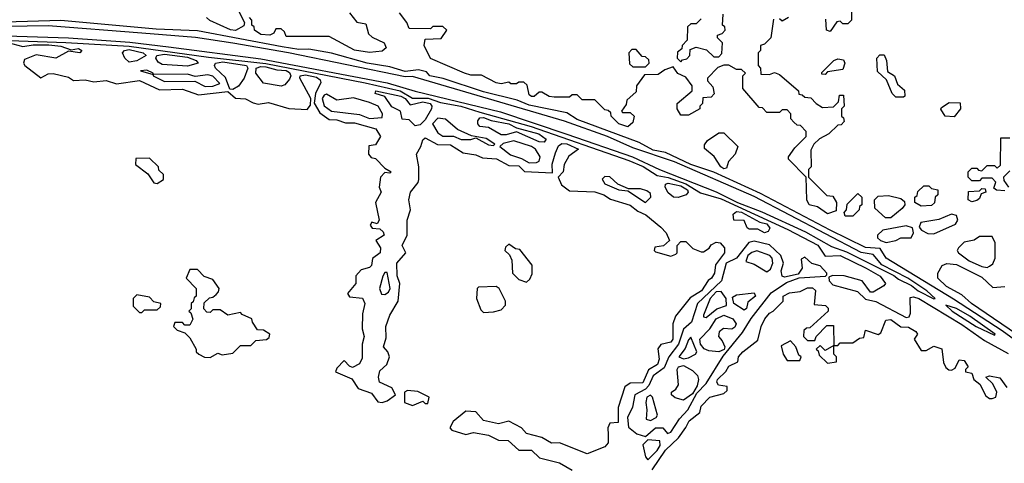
# Model space of a CAD drawing. Extents: x 2769579 to 2883812, y 684207 to 828660.
# Tile 467 of 505: x 2841162 to 2845053, y 805234 to 806986. Entities that reach past the tile are written whole.
import ezdxf

# ---------------------------------------------------------------- set-up
doc = ezdxf.new("R2010")
doc.units = 0

msp = doc.modelspace()

# ---------------------------------------------------------------- linework, layer by layer
at = {"layer": '0CON02XD'}
for points in [[(2842028.3, 807018.3), (2842050, 806975), (2842048.3, 806961.7), (2842015, 806944), (2841995, 806946.7), (2841913, 806983), (2841900, 806995)], [(2842465, 807014.2), (2842495, 806976.7), (2842529.5, 806969.5), (2842540.7, 806930.7), (2842555, 806917.5), (2842602.5, 806895), (2842610, 806875), (2842595, 806862.5), (2842545, 806857.5)], [(2844141.7, 806988.3), (2844130, 806915), (2844105, 806890), (2844090, 806885), (2844090, 806865), (2844080, 806855), (2844080, 806805), (2844090, 806795), (2844091.7, 806771.7), (2844125, 806770), (2844145, 806777.5), (2844165, 806770), (2844240, 806705), (2844241.7, 806691.7), (2844255, 806690), (2844265, 806680), (2844288.3, 806678.3), (2844310, 806655), (2844335, 806640), (2844378.3, 806641.7), (2844398.3, 806661.7), (2844401.7, 806688.3), (2844418.3, 806688.3), (2844420, 806645), (2844410, 806635), (2844410, 806605), (2844418.3, 806598.3), (2844420, 806585), (2844408.3, 806571.7), (2844395, 806570), (2844360, 806535), (2844323.6, 806516.4), (2844300, 806495), (2844288.3, 806471.7), (2844290, 806405), (2844280, 806395), (2844280, 806365), (2844351.7, 806291.7), (2844375, 806290), (2844390, 806265), (2844388.3, 806231.7), (2844355, 806220), (2844315, 806247.5), (2844282.5, 806255), (2844272.5, 806275), (2844270, 806365), (2844200, 806435), (2844200, 806445), (2844225, 806480), (2844270, 806525), (2844270, 806545), (2844248.3, 806568.3), (2844235, 806570), (2844221.7, 806581.7), (2844210, 806595), (2844210, 806615), (2844195, 806630), (2844175, 806630), (2844165, 806620), (2844115, 806620), (2844098.3, 806638.3), (2844085, 806640), (2844020, 806715), (2844020, 806765), (2844030, 806775), (2844015, 806790), (2843995, 806790), (2843965, 806807.5), (2843945, 806807.5), (2843921.7, 806798.3), (2843880, 806755), (2843880, 806745), (2843901.7, 806721.7), (2843907, 806693), (2843895, 806680), (2843861.7, 806678.3), (2843860, 806655), (2843850, 806645), (2843850, 806635), (2843805, 806610), (2843775, 806610), (2843760, 806635), (2843760, 806655), (2843820, 806705), (2843820, 806725), (2843795, 806760), (2843763.3, 806773.3), (2843745, 806800), (2843711.7, 806788.3), (2843685, 806770), (2843631.7, 806768.3), (2843600, 806725), (2843598.3, 806701.7), (2843561.7, 806668.3), (2843558.3, 806651.7), (2843540, 806625), (2843545, 806620), (2843575, 806620), (2843590, 806605), (2843585, 806580), (2843565, 806563.3), (2843530, 806575), (2843500, 806605), (2843498.3, 806618.3), (2843488.3, 806628.3), (2843475, 806630), (2843435, 806670), (2843385, 806670), (2843365, 806690), (2843345, 806690), (2843335, 806680), (2843275, 806680), (2843255, 806683.3), (2843225, 806700), (2843215, 806700), (2843195, 806683.3), (2843185, 806682.5), (2843175, 806690), (2843167.5, 806727.5), (2843155, 806740), (2843135, 806740), (2843125, 806732.5), (2843103, 806733), (2843095, 806740), (2843065, 806733.3), (2843045, 806737.5), (2842987, 806767), (2842945, 806767.5), (2842920, 806775), (2842785, 806833.3), (2842760, 806885), (2842765, 806910), (2842828.3, 806911.7), (2842850, 806945), (2842835, 806960), (2842795, 806960), (2842785, 806950), (2842701.7, 806951.7), (2842692.5, 806975), (2842663, 807013)], [(2843855, 806990), (2843835, 806970), (2843815, 806970), (2843801.7, 806958.3), (2843800, 806905), (2843780, 806885), (2843778.3, 806871.7), (2843761.7, 806858.3), (2843760, 806835), (2843775, 806820), (2843781.7, 806828.3), (2843798.3, 806831.7), (2843810, 806845), (2843811.7, 806868.3), (2843835, 806877.5), (2843877, 806867), (2843905, 806840), (2843925, 806840), (2843937, 806853), (2843940, 806895), (2843920, 806915), (2843920, 806925), (2843938.3, 806931.7), (2843950, 806945), (2843948.3, 806958.3), (2843940, 806965), (2843941.7, 807008.3)], [(2844450, 807045), (2844450, 806985), (2844435, 806970), (2844415, 806970), (2844405, 806980), (2844391.7, 806978.3), (2844365, 806940)], [(2845578.3, 805368.3), (2845045, 805757.8), (2844852.8, 805882.8), (2844586.2, 806045), (2844562.3, 806082.3), (2844505, 806087.1), (2844365.4, 806155.4), (2844090.3, 806300.3), (2843905, 806384.4), (2843815, 806414.5), (2843715, 806461.9), (2843665, 806470.9), (2843610.9, 806500.9), (2843365, 806592.9), (2843325, 806618.8), (2843175, 806648.9), (2843128.3, 806668.3), (2842995, 806701.9), (2842836.2, 806753.8), (2842782.5, 806765), (2842770, 806780), (2842738.3, 806788.3), (2842685, 806781.5), (2842625, 806800), (2842535, 806814.4), (2842395, 806853.8), (2842305, 806870), (2842265, 806869.4), (2842199.7, 806879.7), (2841865, 806942.5), (2841701.2, 806948.8), (2841325, 806982.9), (2841015, 806974)], [(2842545, 806857.5), (2842485, 806866.7), (2842385, 806920), (2842215, 806920), (2842208.3, 806938.3), (2842195, 806950), (2842175, 806950), (2842166.4, 806933.6), (2842150, 806925), (2842115, 806927.5), (2842090, 806945), (2842088.3, 806958.3), (2842080, 806965), (2842080, 806985), (2842070, 806995)], [(2844200, 806995), (2844175, 806980), (2844165, 806990)], [(2844365, 806940), (2844350, 806945), (2844348.3, 806988.3)], [(2844775, 805883.3), (2844780, 805885), (2844747.5, 805915), (2844672.5, 805965), (2844568.8, 806018.8), (2844535, 806058.8), (2844487, 806067), (2844065, 806288.1), (2843750, 806425), (2843585, 806480.8), (2843485, 806525.6), (2843315, 806585.7), (2842715, 806762), (2842685, 806760.6), (2842225, 806855.5), (2842005, 806894.4), (2841856.6, 806916.6), (2841645, 806932.9), (2841275, 806962.2), (2841025, 806958.2)], [(2840935, 806911.1), (2841345, 806896.9), (2841595, 806882.2), (2841908, 806838), (2842135, 806813.4), (2842527.6, 806737.6), (2842665.3, 806705.3), (2842715, 806677.1), (2842776, 806676), (2842825, 806658.9), (2842905.3, 806645.3), (2842980.8, 806620.8), (2843183.8, 806565), (2843570, 806430), (2843626.5, 806406.5), (2843681.7, 806371.7), (2843725, 806363.6), (2843795, 806338.2), (2843852.9, 806302.9), (2843935, 806278.8), (2844197.6, 806157.6), (2844316.5, 806096.5), (2844345, 806052), (2844405, 806055.5), (2844508, 806005), (2844563.3, 805973.3), (2844583.8, 805945), (2844577.5, 805935), (2844535, 805910), (2844525, 805910), (2844492, 805955), (2844420, 805975), (2844373.9, 805976.1), (2844360, 805970), (2844361.2, 805955), (2844375, 805938.8), (2844473.5, 805913.5), (2844505, 805882.5), (2844545, 805873.3), (2844665, 805810), (2844677.1, 805812.9), (2844683, 805827), (2844680.7, 805889.3), (2844695, 805892.5), (2844715, 805885.6), (2844885, 805783.1), (2844975, 805719.2), (2845068.1, 805668.1)], [(2840945, 806927.8), (2841355, 806914.5), (2841597.9, 806897.9), (2841749.7, 806879.7), (2842115, 806832.5), (2842615, 806737.5), (2842725, 806704.2), (2843061.9, 806621.9), (2843325, 806534.5), (2843584.5, 806444.5), (2843690, 806395), (2843915, 806307.1), (2843998.8, 806265), (2844095, 806227.5), (2844268.1, 806148.1), (2844370.5, 806090.5), (2844429.4, 806069.4), (2844616.7, 805976.7), (2844635, 805961.2), (2844687, 805937), (2844712.5, 805915), (2844775, 805883.3)], [(2841115, 806896.4), (2841175, 806880), (2841215, 806887.1), (2841276.6, 806886.6), (2841325, 806881.4), (2841365, 806867.5), (2841395, 806872.5), (2841407.5, 806865), (2841400, 806855), (2841355, 806862.5), (2841305, 806834), (2841227.7, 806847.7), (2841180.7, 806829.3), (2841176.7, 806815), (2841182.5, 806805), (2841245, 806756.7), (2841275, 806772), (2841295, 806774.2), (2841355, 806760), (2841375, 806746.7), (2841421.2, 806748.8), (2841455, 806741.2), (2841503.6, 806746.4), (2841545, 806733.3), (2841635, 806745.7), (2841715, 806708.8), (2841805, 806712.5), (2841869.3, 806689.3), (2841985, 806702.5), (2842015, 806676.2), (2842055, 806673.3), (2842085, 806657.5), (2842105, 806653.3), (2842145, 806660), (2842226, 806636), (2842298, 806632), (2842311.7, 806648.3), (2842313.3, 806675), (2842268.8, 806755), (2842270, 806765), (2842291.1, 806768.9), (2842335, 806759.4), (2842349.1, 806749.1), (2842351.7, 806738.3), (2842331.2, 806695), (2842326.4, 806656.4), (2842348.8, 806618.8), (2842385, 806592), (2842415, 806591.2), (2842449.3, 806579.3), (2842485, 806579.2), (2842570, 806555), (2842587.5, 806525), (2842568.3, 806491.7), (2842541.7, 806488.3), (2842540, 806455), (2842551.7, 806441.7), (2842568.3, 806438.3), (2842605, 806400), (2842630, 806385), (2842625, 806380), (2842605, 806382.5), (2842587.5, 806365), (2842582.5, 806325), (2842590, 806305), (2842568.8, 806265), (2842583.3, 806195), (2842575, 806180), (2842553.6, 806186.4), (2842547.5, 806175), (2842555, 806162.5), (2842585, 806160), (2842598.3, 806148.3), (2842602.5, 806135), (2842570, 806115), (2842587.5, 806085), (2842586.7, 806065), (2842556.4, 806043.6), (2842552.5, 806015), (2842545, 806007.5), (2842511.7, 805998.3), (2842490, 805975), (2842490, 805945), (2842457.5, 805905), (2842465, 805892.5), (2842517, 805887), (2842526.7, 805865), (2842516.7, 805825), (2842516, 805765), (2842524, 805735), (2842515.8, 805705), (2842515, 805650), (2842505, 805627.5), (2842477, 805613), (2842465, 805617.5), (2842445, 805640), (2842415, 805610), (2842410, 805595), (2842475, 805567.5), (2842499.2, 805529.2), (2842551.8, 805511.8), (2842577.7, 805477.7), (2842594.2, 805474.2), (2842615, 805480.6), (2842646.7, 805505), (2842632.3, 805532.3), (2842583.8, 805555), (2842580, 805575), (2842585, 805600), (2842612.5, 805625), (2842623.3, 805655), (2842617.5, 805675), (2842600, 805695), (2842610.7, 805729.3), (2842608.8, 805775), (2842625, 805820), (2842657.5, 805875), (2842663.8, 805945), (2842654.2, 805974.2), (2842652.5, 806025), (2842687.5, 806065), (2842673.8, 806095), (2842693.8, 806135), (2842693.3, 806195), (2842706.7, 806235), (2842700, 806275), (2842706.7, 806305), (2842737, 806343), (2842740, 806355), (2842740, 806405), (2842730, 806455), (2842747.5, 806485), (2842755, 806512.5), (2842765, 806520), (2842813.6, 806493.6), (2842865, 806492), (2842915, 806461.2), (2842965, 806452.5), (2842990.7, 806440.7), (2843047, 806437), (2843095, 806411.2), (2843135, 806408.8), (2843156.7, 806386.7), (2843268.3, 806381.7), (2843266.1, 806416.1), (2843280, 806460), (2843291.7, 806488.3), (2843305, 806498), (2843325, 806495.6), (2843370, 806475), (2843332.7, 806447.3), (2843313.8, 806415), (2843310, 806385), (2843290, 806365), (2843303.6, 806333.6), (2843335, 806310), (2843435, 806306.2), (2843470, 806295), (2843497.5, 806277.5), (2843575, 806253.3), (2843605, 806230), (2843636.1, 806216.1), (2843696.4, 806166.4), (2843717.5, 806145), (2843730, 806115), (2843707, 806093), (2843671.7, 806088.3), (2843670, 806075), (2843675, 806070), (2843735, 806052.5), (2843755, 806060), (2843760, 806065), (2843760, 806095), (2843775, 806110), (2843795, 806110), (2843823, 806083), (2843855, 806070), (2843865, 806070), (2843886.4, 806083.6), (2843895, 806097.5), (2843915, 806107.5), (2843930, 806105), (2843947.5, 806085), (2843947.5, 806065), (2843911.7, 806018.3), (2843907.5, 805985), (2843896.7, 805965), (2843883.6, 805956.4), (2843856.7, 805915), (2843812.3, 805887.7), (2843753.9, 805816.1), (2843743.3, 805785), (2843743.3, 805725), (2843735, 805713.3), (2843696.4, 805703.6), (2843683.9, 805686.1), (2843688.8, 805645), (2843683.3, 805625), (2843647.1, 805602.9), (2843625, 805552), (2843575, 805551.2), (2843553.9, 805536.1), (2843526.7, 805455), (2843526.7, 805395), (2843495, 805392.5), (2843486.7, 805375), (2843487.3, 805347.3), (2843488, 805315), (2843475, 805300), (2843405, 805271.2), (2843295.8, 805315.8), (2843264.3, 805314.3), (2843225.9, 805335.9), (2843165, 805352), (2843145, 805373.8), (2843095, 805401.2), (2843055, 805390), (2842995, 805403.8), (2842965, 805437.5), (2842925, 805440), (2842875, 805400), (2842862.5, 805375), (2842870, 805365), (2842925, 805347.5), (2842955, 805356.2), (2843015, 805345.8), (2843055, 805326), (2843092.5, 805325), (2843135, 805286.2), (2843185, 805286), (2843215.8, 805255.8), (2843295, 805236.2), (2843345, 805206.7)], [(2841595, 806819.2), (2841577.5, 806835), (2841568.8, 806855), (2841576.7, 806865), (2841595, 806868.5), (2841650, 806855), (2841662.5, 806845), (2841625, 806824.2), (2841595, 806819.2)], [(2841825, 806802.5), (2841725, 806810), (2841708.8, 806818.8), (2841700, 806835), (2841704.5, 806845.5), (2841735, 806850.9), (2841825, 806838.2), (2841860, 806825), (2841867.5, 806815), (2841825, 806802.5)], [(2843635, 806800), (2843650, 806815), (2843648.3, 806828.3), (2843635, 806840), (2843621.7, 806841.7), (2843598.3, 806868.3), (2843581.7, 806868.3), (2843570, 806855), (2843571.7, 806811.7), (2843585, 806800), (2843635, 806800)], [(2842005, 806711.2), (2841992.5, 806712.5), (2841975, 806758), (2841936.2, 806795), (2841932, 806805), (2841936.2, 806815), (2841965, 806820.4), (2842058, 806805), (2842064, 806795), (2842048.6, 806755), (2842026.4, 806723.6), (2842005, 806711.2)], [(2844345, 806770), (2844331.7, 806771.7), (2844331.7, 806778.3), (2844380, 806825), (2844395, 806832.5), (2844418.3, 806828.3), (2844422.5, 806815), (2844415, 806790), (2844355, 806780), (2844345, 806770)], [(2844655, 806680), (2844625, 806680), (2844610, 806695), (2844588.3, 806748.3), (2844551.7, 806781.7), (2844550, 806835), (2844561.7, 806848.3), (2844578.3, 806848.3), (2844587.5, 806825), (2844591.7, 806781.7), (2844620, 806765), (2844631.7, 806731.7), (2844658.3, 806708.3), (2844660, 806685), (2844655, 806680)], [(2841895, 806722.5), (2841925, 806724.4), (2841953.3, 806735), (2841925, 806763.3), (2841905, 806768.8), (2841855, 806762.5), (2841825, 806771.2), (2841690, 806770), (2841690, 806775), (2841665, 806787.5), (2841640, 806785), (2841690, 806770), (2841690, 806765), (2841735, 806742), (2841853.6, 806743.6), (2841895, 806722.5)], [(2842195, 806724), (2842125, 806736.2), (2842095.8, 806775), (2842096.2, 806795), (2842115, 806801.8), (2842135, 806800.4), (2842177.9, 806787.9), (2842215, 806786), (2842228.3, 806778.3), (2842234.2, 806765), (2842228.7, 806751.3), (2842210.3, 806729.7), (2842195, 806724)], [(2842725, 806566.7), (2842700.7, 806590.7), (2842673.6, 806593.6), (2842667.5, 806625), (2842632.3, 806642.3), (2842605, 806682.5), (2842567.5, 806695), (2842570, 806705), (2842668.8, 806685), (2842685.7, 806675), (2842705, 806650), (2842755, 806661.8), (2842783.8, 806655), (2842790.8, 806645), (2842789.2, 806635), (2842765, 806591.2), (2842745, 806571.2), (2842725, 806566.7)], [(2842545, 806595.8), (2842595, 806600), (2842596.2, 806615), (2842578.8, 806645), (2842545, 806660), (2842481.7, 806678.3), (2842415, 806668.1), (2842375, 806692), (2842365, 806688.8), (2842357.5, 806675), (2842365, 806646.2), (2842395, 806625.8), (2842505, 806612), (2842545, 806595.8)], [(2844855, 806602.5), (2844820, 806605), (2844803, 806633), (2844805, 806640), (2844835, 806660), (2844878.3, 806658.3), (2844880, 806635), (2844855, 806602.5)], [(2843035, 806490), (2843040, 806495), (2843005, 806516.7), (2842948.3, 806528.3), (2842892.5, 806552.5), (2842845, 806593.3), (2842815, 806597.5), (2842793.8, 806575), (2842815, 806540), (2842835, 806526), (2842876.1, 806526.1), (2842906.4, 806513.6), (2842945, 806513.3), (2842965, 806520), (2843015, 806492.5), (2843035, 806490)], [(2843235, 806502.5), (2843215, 806504), (2843125, 806543.8), (2843085, 806531.4), (2843065, 806531.4), (2843015, 806561.2), (2842980, 806565), (2842972.5, 806575), (2842973, 806587), (2842981.1, 806598.9), (2842995, 806600.6), (2843025, 806588.6), (2843095, 806575.5), (2843125, 806558.8), (2843213.3, 806535), (2843242.5, 806515), (2843235, 806502.5)], [(2843945, 806397.5), (2843932.5, 806405), (2843906.4, 806446.4), (2843868.3, 806478.3), (2843868.3, 806491.7), (2843880.7, 806509.3), (2843925, 806540), (2843945, 806540), (2844000, 806485), (2843990, 806455), (2843963, 806427), (2843955, 806400), (2843945, 806397.5)], [(2843175, 806420.8), (2843205, 806422), (2843215, 806427.5), (2843218.8, 806445), (2843200, 806475), (2843185, 806485.7), (2843115, 806507.5), (2843072.3, 806497.7), (2843060, 806485), (2843102.1, 806452.1), (2843145, 806438.1), (2843175, 806420.8)], [(2845055, 806310), (2845023, 806313), (2845011.7, 806321.7), (2845020, 806345), (2845005, 806360), (2844965, 806360), (2844955, 806350), (2844925, 806350), (2844910, 806365), (2844910, 806385), (2844925, 806400), (2844945, 806400), (2844951.7, 806391.7), (2844965, 806390), (2844985, 806410), (2845015, 806410), (2845025, 806400), (2845038.3, 806411.7), (2845040, 806520), (2845075, 806520)], [(2841705, 806340), (2841730, 806355), (2841730, 806375), (2841711.7, 806391.7), (2841710, 806405), (2841675, 806440), (2841621.7, 806438.3), (2841620, 806415), (2841668.3, 806378.3), (2841691.7, 806341.7), (2841705, 806340)], [(2845075, 806390), (2845050, 806365), (2845051.7, 806351.7), (2845070, 806325)], [(2843635, 806264), (2843656.7, 806285), (2843655, 806300), (2843640.7, 806310.7), (2843615, 806318.8), (2843568.3, 806318.3), (2843526.4, 806336.4), (2843495, 806366.2), (2843475, 806366.7), (2843463.9, 806356.1), (2843475, 806338.8), (2843530, 806315), (2843565, 806310), (2843635, 806264)], [(2843765, 806284.2), (2843746.1, 806286.1), (2843725, 806302.5), (2843713.3, 806325), (2843715, 806337.5), (2843725, 806341.2), (2843775, 806330), (2843800.8, 806315), (2843803.8, 806305), (2843796.2, 806295), (2843765, 806284.2)], [(2844725, 806250), (2844700, 806265), (2844700, 806285), (2844708.3, 806291.7), (2844711.7, 806308.3), (2844735, 806330), (2844755, 806330), (2844765, 806320), (2844790, 806315), (2844790, 806295), (2844780, 806285), (2844777, 806263), (2844765, 806252.5), (2844725, 806250)], [(2844925, 806267.5), (2844910, 806275), (2844911.7, 806308.3), (2844955, 806310), (2844965, 806320), (2844978.3, 806318.3), (2844980, 806305), (2844961.7, 806298.3), (2844955, 806280), (2844945, 806272.5), (2844925, 806267.5)], [(2844455, 806210), (2844425, 806210), (2844420, 806225), (2844430, 806235), (2844431.7, 806258.3), (2844475, 806300), (2844490, 806285), (2844490, 806255), (2844481.7, 806248.3), (2844480, 806235), (2844455, 806210)], [(2844605, 806203.3), (2844583.9, 806203.9), (2844541.7, 806241.7), (2844540, 806275), (2844555, 806290), (2844595, 806292.5), (2844645, 806280), (2844658.3, 806268.3), (2844660, 806255), (2844649.3, 806240.7), (2844605, 806203.3)], [(2844105, 806144), (2844079.3, 806159.3), (2844045, 806158.8), (2844036.7, 806165), (2844025, 806193.3), (2843984.4, 806194.4), (2843981.4, 806218.6), (2843995, 806229.4), (2844015, 806226.4), (2844086.8, 806186.8), (2844115, 806180), (2844127.1, 806162.9), (2844119.5, 806150.5), (2844105, 806144)], [(2844775, 806140.8), (2844860.5, 806179.5), (2844870, 806195), (2844865, 806213.3), (2844845, 806218), (2844795, 806197.5), (2844723.3, 806185), (2844716.4, 806166.4), (2844726.7, 806155), (2844751.7, 806141.7), (2844775, 806140.8)], [(2844586.7, 806106.7), (2844625, 806114), (2844645, 806124.3), (2844685.6, 806124.4), (2844694.2, 806145), (2844690, 806165), (2844665, 806172.9), (2844573.3, 806155), (2844552.5, 806135), (2844552.5, 806125), (2844563.9, 806113.9), (2844586.7, 806106.7)], [(2844985, 806007.5), (2844995, 806012.5), (2845008.3, 806021.7), (2845017.5, 806045), (2845016.7, 806105), (2845005, 806130), (2844955, 806130), (2844933.9, 806116.1), (2844895, 806107.5), (2844872.5, 806085), (2844867.5, 806075), (2844872.5, 806065), (2844915, 806034), (2844965, 806011.2), (2844985, 806007.5)], [(2843165, 805950), (2843178.3, 805961.7), (2843187, 805983), (2843187, 806017), (2843138.3, 806078.3), (2843121.7, 806081.7), (2843095, 806100), (2843081.7, 806088.3), (2843080, 806075), (2843098.3, 806058.3), (2843107, 806037), (2843110, 805985), (2843135, 805960), (2843165, 805950)], [(2843635, 805340), (2843675, 805374.2), (2843704, 805374), (2843722.5, 805352.5), (2843735, 805357.5), (2843769.7, 805410.3), (2843802, 805445), (2843838.3, 805511.7), (2843875, 805550), (2843942.5, 805657.5), (2844018.8, 805751.2), (2844053.1, 805806.9), (2844132.2, 805907.8), (2844192, 805948), (2844243, 805967), (2844346.7, 805973.3), (2844351.7, 805978.3), (2844352.5, 805985), (2844325, 806013.8), (2844293.3, 806023.3), (2844265, 806048.8), (2844250, 806040), (2844254.2, 806005), (2844238.8, 805981.2), (2844185, 805970), (2844175, 805973.3), (2844172, 805995), (2844180.8, 806025), (2844170.8, 806055), (2844125, 806096.7), (2844065, 806111.2), (2844043.8, 806106.2), (2843995, 806044), (2843954.6, 806025.4), (2843936, 805955), (2843841.2, 805865), (2843817.7, 805792.3), (2843785.9, 805764.1), (2843765.5, 805704.5), (2843727.5, 805655), (2843708.6, 805611.4), (2843665, 805580), (2843648.2, 805541.8), (2843635, 805527.1), (2843593.8, 805505), (2843583.9, 805456.1), (2843564, 805415), (2843567.7, 805377.7), (2843600.7, 805350.7), (2843635, 805340)], [(2844115, 805991.2), (2844128.8, 806001.2), (2844138.8, 806025), (2844136.2, 806045), (2844126.2, 806055), (2844075, 806073.1), (2844055, 806067.5), (2844040, 806055), (2844032, 806032), (2844065, 806020.6), (2844115, 805991.2)], [(2841915, 805652.5), (2841945, 805670), (2841962.5, 805662.5), (2842005, 805670), (2842035, 805700), (2842075, 805700), (2842095, 805720), (2842137, 805723), (2842148.3, 805731.7), (2842150, 805745), (2842125, 805760), (2842101.7, 805761.7), (2842081.7, 805791.7), (2842080, 805805), (2842041.7, 805821.7), (2842035, 805830), (2841985, 805820), (2841955, 805840), (2841925, 805840), (2841915, 805830), (2841901.7, 805831.7), (2841890, 805845), (2841891.7, 805868.3), (2841911.7, 805888.3), (2841925, 805890), (2841938.3, 805901.7), (2841948.3, 805911.7), (2841950, 805925), (2841925, 805960), (2841891.7, 805971.7), (2841865, 806000), (2841835, 806000), (2841820, 805965), (2841860, 805925), (2841860, 805895), (2841851.7, 805888.3), (2841848.3, 805871.7), (2841840, 805865), (2841840, 805845), (2841830, 805835), (2841838.3, 805828.3), (2841847, 805803), (2841835, 805780), (2841815, 805780), (2841805, 805790), (2841775, 805790), (2841770, 805775), (2841785, 805760), (2841815, 805750), (2841835, 805730), (2841860, 805685), (2841860, 805675), (2841870, 805665), (2841893, 805653), (2841915, 805652.5)], [(2845130, 805725), (2844923.3, 805865), (2844885, 805900), (2844825, 805933.3), (2844790, 805965), (2844790, 805985), (2844807.5, 806015), (2844826.4, 806023.6), (2844865, 806020), (2844965, 805970), (2845008.3, 805928.3), (2845055, 805932.5)], [(2842605, 805901.2), (2842619.1, 805910.9), (2842625.8, 805925), (2842615, 805987.5), (2842605, 805987.5), (2842596.7, 805973.3), (2842583.8, 805925), (2842592, 805902), (2842605, 805901.2)], [(2842995, 805830), (2843035, 805832.5), (2843065, 805840), (2843081.7, 805858.3), (2843082.5, 805875), (2843057.5, 805925), (2843045, 805932.5), (2842975, 805930), (2842970, 805925), (2842967.5, 805885), (2842985, 805840), (2842995, 805830)], [(2843661.9, 805208.1), (2843715, 805286.2), (2843765.7, 805334.3), (2843794.1, 805375.9), (2843808.3, 805401.7), (2843850, 805435), (2843855, 805460), (2843890, 805495), (2843945, 805510), (2843958.3, 805521.7), (2843958.3, 805538.3), (2843923.6, 805543.6), (2843917.5, 805555), (2843920, 805565), (2843953, 805597), (2843965, 805617.5), (2844000, 805635), (2844002.5, 805655), (2844020, 805675), (2844079.3, 805720.7), (2844092.5, 805775), (2844107.5, 805805), (2844125, 805827.5), (2844140, 805835), (2844180, 805875), (2844180, 805895), (2844205, 805907.5), (2844247, 805913), (2844275, 805927.5), (2844295, 805927.5), (2844307, 805917), (2844301.7, 805861.7), (2844347, 805857), (2844357, 805847), (2844357.5, 805835), (2844285, 805770), (2844271.7, 805768.3), (2844261.7, 805758.3), (2844260, 805735), (2844275, 805720), (2844305, 805720), (2844310, 805735), (2844351.7, 805778.3), (2844378.3, 805778.3), (2844380, 805700), (2844345, 805680), (2844325, 805700), (2844310, 805685), (2844318.3, 805678.3), (2844321.7, 805661.7), (2844355, 805630), (2844390, 805635), (2844390, 805655), (2844380, 805665), (2844380, 805700), (2844395, 805700), (2844405, 805710), (2844455, 805710), (2844481.7, 805728.3), (2844498.3, 805731.7), (2844505, 805760), (2844555, 805742.5), (2844565, 805750), (2844585, 805800), (2844605, 805802.5), (2844643.8, 805773.8), (2844675, 805772), (2844703.3, 805755), (2844710, 805745), (2844697.5, 805725), (2844725, 805680), (2844745, 805680), (2844775, 805696.7), (2844805.9, 805685.9), (2844812.7, 805632.7), (2844822.5, 805612.5), (2844833.9, 805603.9), (2844845, 805602.5), (2844859.3, 805610.7), (2844875, 805642.5), (2844895, 805640), (2844910, 805615), (2844900, 805605), (2844900, 805595), (2844925, 805590), (2844932.5, 805565), (2844956.7, 805546.7), (2844980.7, 805500.7), (2844995, 805490), (2845005, 805490), (2845020, 805495), (2845023.3, 805515), (2845008.3, 805548.3), (2844980, 805575), (2844995, 805580), (2845035, 805572.5), (2845063.3, 805533.3)], [(2841645, 805830), (2841655, 805840), (2841705, 805840), (2841718.3, 805851.7), (2841720, 805865), (2841691.7, 805871.7), (2841675, 805890), (2841625, 805900), (2841610, 805885), (2841610, 805855), (2841635, 805830), (2841645, 805830)], [(2843875, 805810), (2843916.7, 805845), (2843955, 805857.5), (2843954.4, 805885), (2843935, 805912.5), (2843915, 805911.9), (2843890.6, 805885), (2843865, 805820), (2843865, 805812.5), (2843875, 805810)], [(2844025, 805838.8), (2843985, 805866), (2843979.4, 805890.6), (2843995, 805899.5), (2844065, 805907.5), (2844070, 805895), (2844039.5, 805870.5), (2844033.9, 805846.1), (2844025, 805838.8)], [(2845015, 805740), (2845017.5, 805745), (2844916.7, 805815), (2844865, 805845.8), (2844821.7, 805858.3), (2844847.5, 805835), (2844942.5, 805775), (2845015, 805740)], [(2843925, 805674), (2843885, 805678), (2843866.8, 805686.8), (2843852.2, 805705), (2843850.6, 805725), (2843890, 805765), (2843914, 805805), (2843945, 805818.8), (2843980, 805805), (2843993.8, 805785), (2843988.6, 805771.4), (2843975.9, 805764.1), (2843943.6, 805766.4), (2843926.4, 805753.6), (2843923.8, 805735), (2843938.7, 805718.7), (2843948.8, 805695), (2843946.7, 805683.3), (2843925, 805674)], [(2843785, 805646.7), (2843805, 805651.2), (2843832.5, 805665), (2843838.8, 805675), (2843815, 805732.5), (2843805, 805722.5), (2843792.3, 805687.7), (2843767.5, 805655), (2843785, 805646.7)], [(2844245, 805640), (2844250, 805655), (2844241.7, 805661.7), (2844230, 805695), (2844208.3, 805718.3), (2844171.7, 805698.3), (2844180, 805665), (2844195, 805640), (2844245, 805640)], [(2843785, 805484), (2843752.9, 805492.9), (2843737.5, 805505), (2843737.5, 805515), (2843755, 805526.7), (2843765.8, 805544.2), (2843760, 805605), (2843766.2, 805615), (2843785, 805620.6), (2843821.4, 805601.4), (2843840.5, 805580.5), (2843844.3, 805565), (2843839.7, 805540.3), (2843821.7, 805508.3), (2843785, 805484)], [(2842715, 805463.3), (2842755, 805480), (2842765, 805470), (2842775, 805470), (2842780, 805495), (2842735, 805517.5), (2842695, 805522.5), (2842682.5, 805515), (2842682.5, 805475), (2842715, 805463.3)], [(2843655, 805403.8), (2843677.5, 805415), (2843682.5, 805425), (2843663.3, 805495), (2843655, 805503.3), (2843640, 805495), (2843636.2, 805475), (2843641.2, 805445), (2843638.3, 805408.3), (2843655, 805403.8)], [(2843645, 805247.5), (2843682, 805285), (2843693.8, 805305), (2843692.5, 805322.5), (2843645, 805327.5), (2843625, 805307.5), (2843635, 805260), (2843645, 805247.5)]]:
    msp.add_lwpolyline(points, dxfattribs=at)

doc.saveas('drawing.dxf')
